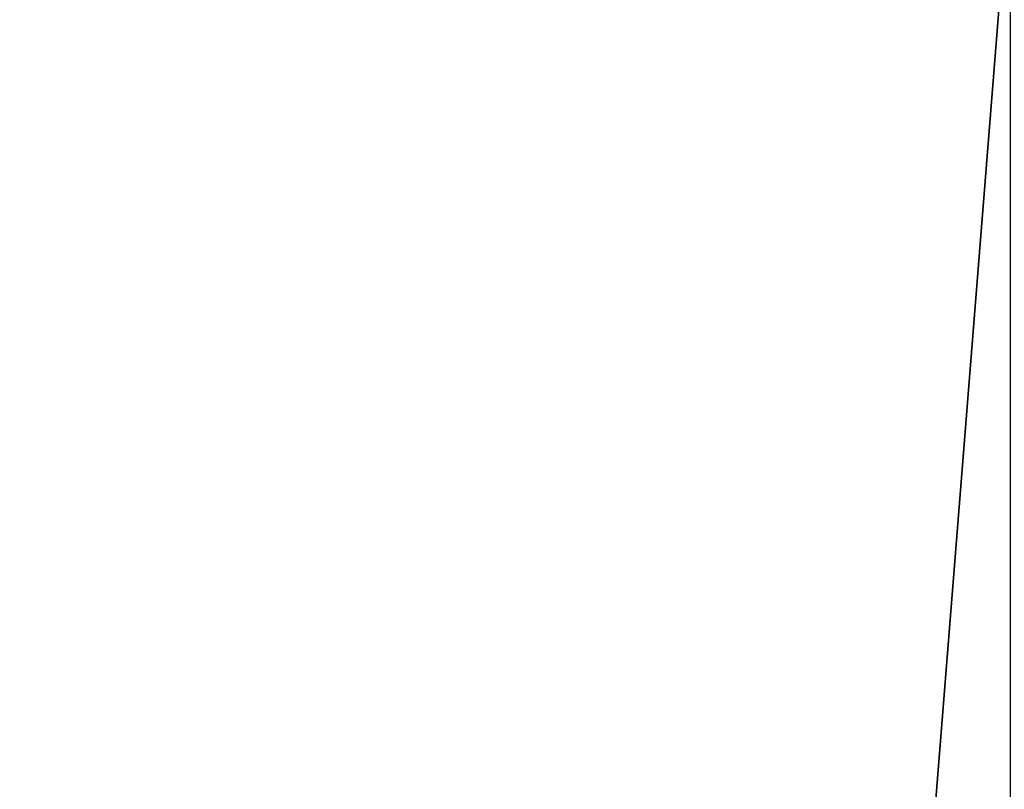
# Model space of a CAD drawing. Extents: x 0 to 58, y 0 to 79.
# Tile 256 of 656: x 2.7299 to 2.7431, y 0.495 to 0.5053. Entities that reach past the tile are written whole.
import ezdxf

# ---------------------------------------------------------------- set-up
doc = ezdxf.new("R2010")
doc.units = 0
doc.header["$LTSCALE"] = 2.54
doc.layers.get('0').update_dxf_attribs({"color": 13, "linetype": 'CONTINUOUS'})

# ---------------------------------------------------------------- blocks, each defined once
blk = doc.blocks.new('STOJAK_NA_R_CZNIKI_TAMANDI')
at = {"color": 0}
blk.add_line((2.711399, 0.1073, 0.871889), (2.743195, 0.5073, 0.85024), dxfattribs=at)
blk.add_line((2.711399, 0.1073, 0.871889), (2.743195, 0.5073, 0.85024), dxfattribs=at)
mesh = blk.add_polyface(dxfattribs=at)
corners = [(2.743195, 0.5073, 0.85024), (2.711399, 0.1073, 0.871889), (2.640618, 0.5073, 0.927037)]
mesh.append_faces([[corners[k] for k in face] for face in [(0, 1, 2)]], dxfattribs={"color": 0})
mesh = blk.add_polyface(dxfattribs=at)
corners = [(2.774723, 0.1073, 19.044524), (2.679465, 0.5073, 18.979489), (2.699974, 0.1073, 18.994885)]
mesh.append_faces([[corners[k] for k in face] for face in [(0, 1, 2)]], dxfattribs={"color": 0})
mesh = blk.add_polyface(dxfattribs=at)
corners = [(2.785755, 0.5073, 19.05106), (2.679465, 0.5073, 18.979489), (2.774723, 0.1073, 19.044524)]
mesh.append_faces([[corners[k] for k in face] for face in [(0, 1, 2)]], dxfattribs={"color": 0})
mesh = blk.add_polyface(dxfattribs=at)
corners = [(2.800604, 0.5073, 2.559561), (2.693105, 0.5073, 2.489819), (2.767427, 0.1073, 2.540095)]
mesh.append_faces([[corners[k] for k in face] for face in [(0, 1, 2)]], dxfattribs={"color": 0})
mesh = blk.add_polyface(dxfattribs=at)
corners = [(2.767427, 0.1073, 2.540095), (2.693105, 0.5073, 2.489819), (2.693105, 0.1073, 2.489819)]
mesh.append_faces([[corners[k] for k in face] for face in [(0, 1, 2)]], dxfattribs={"color": 0})
mesh = blk.add_polyface(dxfattribs=at)
corners = [(2.7576, 0.1073, 17.341006), (2.704459, 0.5073, 17.376857), (2.7576, 0.5073, 17.341006)]
mesh.append_faces([[corners[k] for k in face] for face in [(0, 1, 2)]], dxfattribs={"color": 0})
mesh = blk.add_polyface(dxfattribs=at)
corners = [(2.7576, 0.1073, 17.341006), (2.704459, 0.1073, 17.376857), (2.704459, 0.5073, 17.376857)]
mesh.append_faces([[corners[k] for k in face] for face in [(0, 1, 2)]], dxfattribs={"color": 0})
mesh = blk.add_polyface(dxfattribs=at)
corners = [(2.743195, 0.1073, 0.85024), (2.711399, 0.1073, 0.871889), (2.743195, 0.5073, 0.85024)]
mesh.append_faces([[corners[k] for k in face] for face in [(0, 1, 2)]], dxfattribs={"color": 0})

msp = doc.modelspace()

# ---------------------------------------------------------------- block references
at = {"color": 0}
msp.add_blockref('STOJAK_NA_R_CZNIKI_TAMANDI', (0, 0), dxfattribs=at)

doc.saveas('drawing.dxf')
